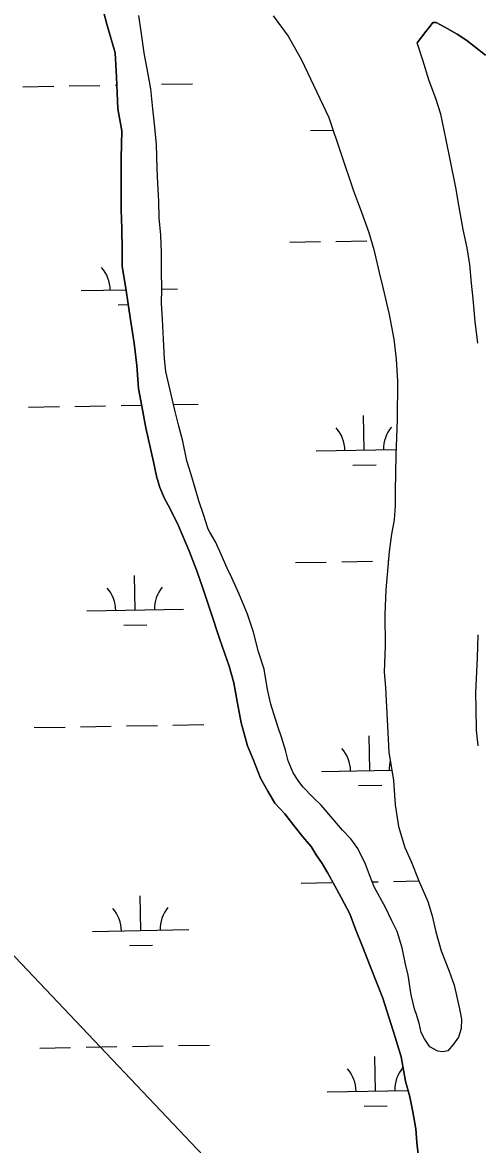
# Model space of a CAD drawing. Extents: x 3903937 to 3942190, y 260677 to 286651.
# Drawn here: x 3930291 to 3930763, y 275883 to 277048 of the extents above; entities that cross this region are included whole.
import ezdxf

# ---------------------------------------------------------------- set-up
doc = ezdxf.new("R2010")
doc.units = 0
for name, color, linetype in [('V-TOPO-SHOR', 7, 'Continuous'), ('V-UTIL-LINE', 7, 'Continuous'), ('V-WETL-SWMP', 7, 'Continuous')]:
    doc.layers.add(name, color=color, linetype=linetype)

msp = doc.modelspace()

# ---------------------------------------------------------------- linework, layer by layer
at = {"layer": 'V-TOPO-SHOR'}
for points in [[(3930702, 275863.9), (3930699.8, 275885.3), (3930698.5, 275899.2), (3930695.4, 275917), (3930692.3, 275932.5), (3930687.9, 275948.8), (3930683.3, 275974), (3930677.2, 275994.5), (3930664.4, 276035.1), (3930651.4, 276068.2), (3930643.3, 276088.7), (3930636.1, 276106.6), (3930630, 276122.5), (3930621.1, 276139.4), (3930614.5, 276151.7), (3930607.4, 276164.7), (3930601.4, 276174.8), (3930595.4, 276183.6), (3930589.9, 276192.3), (3930581.5, 276202.3), (3930572, 276214.2), (3930562.9, 276226.4), (3930552.5, 276237.5), (3930545, 276249.8), (3930537.6, 276263.4), (3930530.1, 276281.9), (3930524.1, 276297), (3930517.6, 276320.9), (3930513.4, 276343.1), (3930509.9, 276362.2), (3930505.1, 276379.5), (3930495.2, 276407.2), (3930486.3, 276434.6), (3930477.9, 276459.6), (3930471.4, 276478.4), (3930463.9, 276498.2), (3930452.3, 276525.2), (3930443.7, 276542.8), (3930438.1, 276553.7), (3930433.2, 276565), (3930429.5, 276576.7), (3930426.7, 276591.7), (3930418.7, 276627.1), (3930414.3, 276649.6), (3930411.1, 276667.9), (3930409.4, 276691.7), (3930406.4, 276715), (3930402.9, 276737.1), (3930400.1, 276755.4), (3930397.7, 276772.1), (3930394.2, 276794.6), (3930394, 276811.3), (3930393.6, 276833.9), (3930393, 276853.4), (3930393, 276870.1), (3930393, 276886.8), (3930393.1, 276906.9), (3930393.7, 276935.2), (3930389.5, 276958.2), (3930388.2, 276991.3), (3930386.8, 277016.3), (3930378.1, 277046), (3930372.7, 277067)], [(3930704.2, 275999.2), (3930702, 276009), (3930699.1, 276019.1), (3930697.7, 276022.7), (3930693.7, 276038.4), (3930692.5, 276047.4), (3930690.7, 276058.9), (3930688, 276070.2), (3930684.6, 276087.1), (3930679.1, 276104.1), (3930673.7, 276115.4), (3930667.1, 276129.1), (3930661.2, 276139.9), (3930655.4, 276150.4), (3930650.7, 276163), (3930646.3, 276174.1), (3930638.6, 276190.4), (3930631.2, 276200.4), (3930622.5, 276209.3), (3930600.4, 276235.2), (3930591.7, 276243.8), (3930581.3, 276254.5), (3930576.4, 276260.9), (3930571.4, 276269), (3930566.2, 276281.2), (3930563.3, 276292.5), (3930559.3, 276305.8), (3930555.7, 276316), (3930551.4, 276330.3), (3930548.2, 276340.2), (3930544.8, 276355.4), (3930541.3, 276376.5), (3930535.3, 276394.4), (3930530.2, 276414.8), (3930524, 276433.7), (3930515.5, 276454.2), (3930507.9, 276471.2), (3930502.8, 276481.5), (3930496.8, 276495.6), (3930490.7, 276508.6), (3930484.9, 276518.7), (3930483.1, 276521.9), (3930478.4, 276537.2), (3930473.4, 276551.3), (3930469.6, 276564.5), (3930465.3, 276579.6), (3930461.1, 276592.7), (3930456.8, 276613.2), (3930452.8, 276628.7), (3930448.6, 276645.4), (3930442.3, 276672.1), (3930439.5, 276685.6), (3930437.9, 276698.7), (3930437, 276719), (3930435.8, 276739.9), (3930435, 276756.2), (3930435.2, 276771.7), (3930434.8, 276789.4), (3930434.9, 276808.5), (3930434.1, 276827), (3930432.5, 276845.1), (3930432.1, 276862), (3930430.9, 276880.9), (3930430.4, 276896), (3930429.6, 276921.1), (3930428, 276939.2), (3930425.8, 276958.1), (3930423.9, 276978.8), (3930420.5, 276995.9), (3930416.7, 277016.4), (3930413.8, 277038.5), (3930411.2, 277055)], [(3930550.8, 277054.6), (3930566.1, 277033.7), (3930579.9, 277008.9), (3930608.3, 276949), (3930633.9, 276872.9), (3930642.4, 276850.8), (3930649.7, 276829.9), (3930655.1, 276812), (3930660.7, 276788.1), (3930664.4, 276772.8), (3930671, 276744.5), (3930675.9, 276718.9), (3930678.1, 276698.4), (3930679.6, 276675.5), (3930679.2, 276635.4), (3930677.7, 276598.5), (3930677, 276561.5), (3930677, 276546.1), (3930676, 276531.4), (3930673.4, 276516.5), (3930670.8, 276498.6), (3930667.4, 276458.8), (3930666.5, 276433.4), (3930666.7, 276400.8), (3930665.9, 276373.3), (3930667.1, 276357.6), (3930670.7, 276290.5), (3930675.6, 276260.9), (3930677.2, 276235.8), (3930680.5, 276213.2), (3930687.1, 276191.3), (3930693.8, 276176.8), (3930701.8, 276156.7), (3930711.1, 276135.4), (3930715.7, 276120.3), (3930719.4, 276103.9), (3930724.8, 276084), (3930733.1, 276063), (3930738.5, 276048.6), (3930744, 276024), (3930745.8, 276013.2), (3930745.6, 276003.5), (3930743, 275994.5), (3930737.6, 275987.2), (3930731.8, 275980.4), (3930726.7, 275979.4), (3930721.5, 275980)], [(3930770.9, 277013.9), (3930759.6, 277022.9), (3930751.6, 277029), (3930741.3, 277035.6), (3930728.8, 277042.8), (3930719.6, 277047.6), (3930716.3, 277047.6), (3930713.3, 277043.8), (3930708.9, 277038.4), (3930700.1, 277026.8)], [(3930762.8, 276714.9), (3930760.3, 276737.4), (3930757.9, 276760.8), (3930756.3, 276777.3), (3930754.7, 276796.6), (3930751.8, 276813.9), (3930747.8, 276833), (3930743.3, 276858.1), (3930740.1, 276876.4), (3930734.4, 276903.9), (3930729.8, 276927.7), (3930724.7, 276952.6), (3930719.5, 276968.9), (3930712.4, 276987.2), (3930706, 277008.7), (3930700.1, 277026.8)], [(3930763.4, 276297), (3930761.5, 276313.3), (3930761.1, 276335.6), (3930760.9, 276352.3), (3930762.5, 276388.1), (3930763.4, 276412)], [(3930721.5, 275980), (3930713.2, 275984.4), (3930707.6, 275992.8), (3930704.2, 275999.2)]]:
    msp.add_lwpolyline(points, dxfattribs=at)
at = {"layer": 'V-UTIL-LINE'}
msp.add_lwpolyline([(3921517.4, 284435.9), (3929017.8, 277413.5), (3932265.6, 273984.1), (3936271.1, 267959.1), (3937259.2, 266527.6)], dxfattribs=at)
at = {"layer": 'V-WETL-SWMP'}
for p, q in [((3930372.7, 277067), (3930378.1, 277046)), ((3930378.1, 277046), (3930386.8, 277016.3)), ((3930386.8, 277016.3), (3930388.2, 276991.3)), ((3930388.2, 276991.3), (3930389.5, 276958.2)), ((3930291.1, 276981.1), (3930323.1, 276981.7)), ((3930339, 276982), (3930371, 276982.5)), ((3930387, 276982.8), (3930388.5, 276982.8)), ((3930435, 276983.7), (3930467, 276984.2)), ((3930389.5, 276958.2), (3930393.7, 276935.2)), ((3930393.7, 276935.2), (3930393.1, 276906.9)), ((3930589.2, 276935.6), (3930612.7, 276936)), ((3930393.1, 276906.9), (3930393, 276886.8)), ((3930393, 276886.8), (3930393, 276870.1)), ((3930393, 276870.1), (3930393, 276853.4)), ((3930393, 276853.4), (3930393.6, 276833.9)), ((3930393.6, 276833.9), (3930394, 276811.3)), ((3930567.8, 276819.8), (3930599.8, 276820.4)), ((3930615.8, 276820.6), (3930647.8, 276821.2)), ((3930394, 276811.3), (3930394.2, 276794.6)), ((3930394.2, 276794.6), (3930397.7, 276772.1)), ((3930351.6, 276769.5), (3930398, 276770.4)), ((3930397.7, 276772.1), (3930400.1, 276755.4)), ((3930435.2, 276771), (3930451.6, 276771.3)), ((3930389.9, 276754.8), (3930400.1, 276755)), ((3930400.1, 276755.4), (3930402.9, 276737.1)), ((3930402.9, 276737.1), (3930406.4, 276715)), ((3930406.4, 276715), (3930409.4, 276691.7)), ((3930409.4, 276691.7), (3930411.1, 276667.9)), ((3930411.1, 276667.9), (3930414.3, 276649.6)), ((3930296.9, 276648.5), (3930328.9, 276649.1)), ((3930344.9, 276649.3), (3930376.9, 276649.9)), ((3930392.9, 276650.2), (3930414.1, 276650.6)), ((3930414.3, 276649.6), (3930418.7, 276627.1)), ((3930447.3, 276651.1), (3930472.9, 276651.6)), ((3930645.1, 276603.9), (3930644.4, 276639.9)), ((3930418.7, 276627.1), (3930426.7, 276591.7)), ((3930595.1, 276603), (3930678, 276604.5)), ((3930426.7, 276591.7), (3930429.5, 276576.7)), ((3930633.3, 276588.2), (3930657.3, 276588.7)), ((3930429.5, 276576.7), (3930433.2, 276565)), ((3930433.2, 276565), (3930438.1, 276553.7)), ((3930438.1, 276553.7), (3930443.7, 276542.8)), ((3930443.7, 276542.8), (3930452.3, 276525.2)), ((3930452.3, 276525.2), (3930463.9, 276498.2)), ((3930463.9, 276498.2), (3930471.4, 276478.4)), ((3930573.7, 276487.2), (3930605.7, 276487.7)), ((3930621.7, 276488), (3930653.7, 276488.6)), ((3930669.7, 276488.9), (3930669.9, 276488.9)), ((3930471.4, 276478.4), (3930477.9, 276459.6)), ((3930407.5, 276437.8), (3930406.8, 276473.8)), ((3930477.9, 276459.6), (3930486.3, 276434.6)), ((3930357.5, 276436.9), (3930457.5, 276438.7)), ((3930486.3, 276434.6), (3930495.2, 276407.2)), ((3930395.8, 276422.2), (3930419.7, 276422.6)), ((3930495.2, 276407.2), (3930505.1, 276379.5)), ((3930505.1, 276379.5), (3930509.9, 276362.2)), ((3930509.9, 276362.2), (3930513.4, 276343.1)), ((3930513.4, 276343.1), (3930517.6, 276320.9)), ((3930302.8, 276315.9), (3930334.8, 276316.4)), ((3930350.8, 276316.7), (3930382.8, 276317.3)), ((3930398.7, 276317.6), (3930430.7, 276318.1)), ((3930446.7, 276318.4), (3930478.7, 276319)), ((3930517.6, 276320.9), (3930524.1, 276297)), ((3930650.9, 276271.2), (3930650.3, 276307.2)), ((3930524.1, 276297), (3930530.1, 276281.9)), ((3930530.1, 276281.9), (3930537.6, 276263.4)), ((3930600.9, 276270.4), (3930673.8, 276271.7)), ((3930537.6, 276263.4), (3930545, 276249.8)), ((3930639.2, 276255.6), (3930663.2, 276256)), ((3930545, 276249.8), (3930552.5, 276237.5)), ((3930552.5, 276237.5), (3930562.9, 276226.4)), ((3930562.9, 276226.4), (3930572, 276214.2)), ((3930572, 276214.2), (3930581.5, 276202.3)), ((3930581.5, 276202.3), (3930589.9, 276192.3)), ((3930589.9, 276192.3), (3930595.4, 276183.6)), ((3930595.4, 276183.6), (3930601.4, 276174.8)), ((3930601.4, 276174.8), (3930607.4, 276164.7)), ((3930607.4, 276164.7), (3930614.5, 276151.7)), ((3930579.6, 276154.5), (3930611.5, 276155.1)), ((3930614.5, 276151.7), (3930621.1, 276139.4)), ((3930653.4, 276155.8), (3930659.5, 276155.9)), ((3930675.5, 276156.2), (3930701.8, 276156.7)), ((3930413.3, 276105.2), (3930412.7, 276141.2)), ((3930621.1, 276139.4), (3930630, 276122.5)), ((3930630, 276122.5), (3930636.1, 276106.6)), ((3930363.3, 276104.3), (3930463.3, 276106.1)), ((3930636.1, 276106.6), (3930643.3, 276088.7)), ((3930401.6, 276089.5), (3930425.6, 276090)), ((3930643.3, 276088.7), (3930651.4, 276068.2)), ((3930651.4, 276068.2), (3930664.4, 276035.1)), ((3930664.4, 276035.1), (3930677.2, 275994.5)), ((3930404.6, 275984.9), (3930436.6, 275985.5)), ((3930452.6, 275985.8), (3930484.6, 275986.3)), ((3930677.2, 275994.5), (3930683.3, 275974)), ((3930308.6, 275983.2), (3930340.6, 275983.8)), ((3930356.6, 275984.1), (3930388.6, 275984.7)), ((3930656.8, 275938.6), (3930656.1, 275974.6)), ((3930683.3, 275974), (3930687.9, 275948.8)), ((3930606.8, 275937.7), (3930690.5, 275939.2)), ((3930687.9, 275948.8), (3930692.3, 275932.5)), ((3930692.3, 275932.5), (3930695.4, 275917)), ((3930645, 275923), (3930669, 275923.4)), ((3930695.4, 275917), (3930698.5, 275899.2)), ((3930698.5, 275899.2), (3930699.8, 275885.3)), ((3930699.8, 275885.3), (3930702, 275863.9))]:
    msp.add_line(p, q, dxfattribs=at)
for points in [[(3930721.5, 275980), (3930713.2, 275984.4), (3930707.6, 275992.8), (3930704.2, 275999.2), (3930702, 276009), (3930699.1, 276019.1), (3930697.7, 276022.7), (3930693.7, 276038.4), (3930692.5, 276047.4), (3930690.7, 276058.9), (3930688, 276070.2), (3930684.6, 276087.1), (3930679.1, 276104.1), (3930673.7, 276115.4), (3930667.1, 276129.1), (3930661.2, 276139.9), (3930655.4, 276150.4), (3930650.7, 276163), (3930646.3, 276174.1), (3930638.6, 276190.4), (3930631.2, 276200.4), (3930622.5, 276209.3), (3930600.4, 276235.2), (3930591.7, 276243.8), (3930581.3, 276254.5), (3930576.4, 276260.9), (3930571.4, 276269), (3930566.2, 276281.2), (3930563.3, 276292.5), (3930559.3, 276305.8), (3930555.7, 276316), (3930551.4, 276330.3), (3930548.2, 276340.2), (3930544.8, 276355.4), (3930541.3, 276376.5), (3930535.3, 276394.4), (3930530.2, 276414.8), (3930524, 276433.7), (3930515.5, 276454.2), (3930507.9, 276471.2), (3930502.8, 276481.5), (3930496.8, 276495.6), (3930490.7, 276508.6), (3930484.9, 276518.7), (3930483.1, 276521.9), (3930478.4, 276537.2), (3930473.4, 276551.3), (3930469.6, 276564.5), (3930465.3, 276579.6), (3930461.1, 276592.7), (3930456.8, 276613.2), (3930452.8, 276628.7), (3930448.6, 276645.4), (3930442.3, 276672.1), (3930439.5, 276685.6), (3930437.9, 276698.7), (3930437, 276719), (3930435.8, 276739.9), (3930435, 276756.2), (3930435.2, 276771.7), (3930434.8, 276789.4), (3930434.9, 276808.5), (3930434.1, 276827), (3930432.5, 276845.1), (3930432.1, 276862), (3930430.9, 276880.9), (3930430.4, 276896), (3930429.6, 276921.1), (3930428, 276939.2), (3930425.8, 276958.1), (3930423.9, 276978.8), (3930420.5, 276995.9), (3930416.7, 277016.4), (3930413.8, 277038.5), (3930411.2, 277055)], [(3930550.8, 277054.6), (3930566.1, 277033.7), (3930579.9, 277008.9), (3930608.3, 276949), (3930633.9, 276872.9), (3930642.4, 276850.8), (3930649.7, 276829.9), (3930655.1, 276812), (3930660.7, 276788.1), (3930664.4, 276772.8), (3930671, 276744.5), (3930675.9, 276718.9), (3930678.1, 276698.4), (3930679.6, 276675.5), (3930679.2, 276635.4), (3930677.7, 276598.5), (3930677, 276561.5), (3930677, 276546.1), (3930676, 276531.4), (3930673.4, 276516.5), (3930670.8, 276498.6), (3930667.4, 276458.8), (3930666.5, 276433.4), (3930666.7, 276400.8), (3930665.9, 276373.3), (3930667.1, 276357.6), (3930670.7, 276290.5), (3930675.6, 276260.9), (3930677.2, 276235.8), (3930680.5, 276213.2), (3930687.1, 276191.3), (3930693.8, 276176.8), (3930701.8, 276156.7), (3930711.1, 276135.4), (3930715.7, 276120.3), (3930719.4, 276103.9), (3930724.8, 276084), (3930733.1, 276063), (3930738.5, 276048.6), (3930744, 276024), (3930745.8, 276013.2), (3930745.6, 276003.5), (3930743, 275994.5), (3930737.6, 275987.2), (3930731.8, 275980.4), (3930726.7, 275979.4), (3930721.5, 275980)], [(3930762.8, 276714.9), (3930760.3, 276737.4), (3930757.9, 276760.8), (3930756.3, 276777.3), (3930754.7, 276796.6), (3930751.8, 276813.9), (3930747.8, 276833), (3930743.3, 276858.1), (3930740.1, 276876.4), (3930734.4, 276903.9), (3930729.8, 276927.7), (3930724.7, 276952.6), (3930719.5, 276968.9), (3930712.4, 276987.2), (3930706, 277008.7), (3930700.1, 277026.8), (3930708.9, 277038.4), (3930713.3, 277043.8), (3930716.3, 277047.6), (3930719.6, 277047.6), (3930728.8, 277042.8), (3930741.3, 277035.6), (3930751.6, 277029), (3930759.6, 277022.9), (3930770.9, 277013.9)], [(3930763.4, 276297), (3930761.5, 276313.3), (3930761.1, 276335.6), (3930760.9, 276352.3), (3930762.5, 276388.1), (3930763.4, 276412)]]:
    msp.add_lwpolyline(points, dxfattribs=at)
for centre, start, end in [((3930346.4, 276769.9), 0.2366, 41.7802), ((3930589.8, 276603.4), 0.2366, 41.7802), ((3930700.3, 276605.3), 140.2366, 181.7802), ((3930352.2, 276437.3), 0.2366, 41.7802), ((3930462.7, 276439.2), 140.2366, 181.7802), ((3930595.7, 276270.7), 0.2366, 41.7802), ((3930706.1, 276272.7), 164.9109, 181.7802), ((3930358.1, 276104.7), 0.2366, 41.7802), ((3930468.6, 276106.6), 140.2366, 181.7802), ((3930712, 275940.1), 140.2366, 181.7802), ((3930601.5, 275938.1), 0.2366, 41.7802)]:
    msp.add_arc(centre, 35.2, start, end, dxfattribs=at)

doc.saveas('drawing.dxf')
